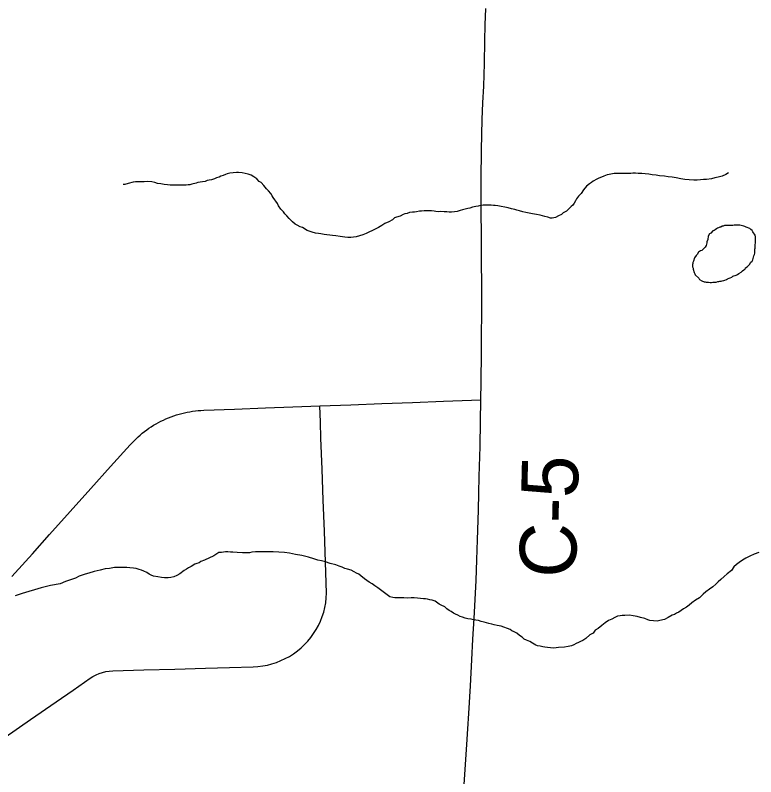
# Model space of a CAD drawing. Extents: x 103424 to 286016, y 38711 to 110967.
# Drawn here: x 149253 to 153198, y 72783 to 76839 of the extents above; entities that cross this region are included whole.
import ezdxf

# ---------------------------------------------------------------- set-up
doc = ezdxf.new("R2010")
doc.units = 0
for name, color, linetype in [('GM_X_County_Road', 7, 'Continuous'), ('GM_X_County_Road_Text', 7, 'Continuous'), ('GM_X_Minor_Lake', 7, 'Continuous'), ('GM_X_Minor_River', 7, 'Continuous')]:
    doc.layers.add(name, color=color, linetype=linetype)

msp = doc.modelspace()

# ---------------------------------------------------------------- linework, layer by layer
at = {"layer": 'GM_X_County_Road'}
for points in [[(151641.2, 72688.9), (151649.8, 72822), (151658.5, 72955.1), (151664.1, 73038), (151669.7, 73120.9), (151677.9, 73266.7), (151685.5, 73406), (151691.6, 73515.6), (151697.8, 73625.3), (151703.2, 73726.5), (151708.6, 73827.7), (151713.1, 73937.9), (151716.6, 74044.5), (151720.7, 74203.6), (151722.8, 74292.6), (151724.8, 74381.6), (151729.9, 74541.8), (151732.4, 74675.9), (151734, 74790.7), (151736, 74885), (151737, 75043.1), (151737.7, 75143.4), (151738.3, 75243.6), (151737.1, 75686), (151736, 75775.5), (151735.5, 75870.2), (151735, 75964.7), (151737, 76121.8), (151740.6, 76283.5), (151744.7, 76372.5), (151748.8, 76461.5), (151752.4, 76581.4), (151755.4, 76701.7), (151757.5, 76788.4), (151759.5, 76875.1)], [(149235.3, 73849.7), (149253.7, 73869.1), (149345.2, 73971), (149436.6, 74072.9), (149546.8, 74195.8), (149657, 74318.6), (149761.5, 74435.1), (149866, 74551.5), (149875.9, 74562.4), (149886.2, 74573), (149896.8, 74583.3), (149907.8, 74593.4), (149918.9, 74603.1), (149930.2, 74612.6), (149941.8, 74621.7), (149953.7, 74630.5), (149966, 74639.1), (149978.3, 74647.2), (149990.7, 74655.1), (150003.5, 74662.6), (150016.4, 74669.8), (150029.7, 74676.6), (150043, 74683.1), (150056.4, 74689.1), (150070, 74694.9), (150083.8, 74700.3), (150097.7, 74705.3), (150111.8, 74709.9), (150125.9, 74714.2), (150140.2, 74718.1), (150154.6, 74721.6), (150169.2, 74724.7), (150183.8, 74727.3), (150198.4, 74729.7), (150213, 74731.6), (150227.6, 74733.2), (150242.4, 74734.3), (150257.3, 74735.1), (150422.2, 74741.4), (150587.2, 74747.6), (150731.4, 74753), (150875.6, 74758.5), (151040.5, 74764.6), (151205.4, 74770.8), (151370.4, 74777), (151535.3, 74783.2), (151634.7, 74786.9), (151734, 74790.7)], [(149199.4, 72994.7), (149335.1, 73088.6), (149470.9, 73182.5), (149561.4, 73245.2), (149651.9, 73307.8), (149667.5, 73317.7), (149683.9, 73326.2), (149700.8, 73333.4), (149718.4, 73339.1), (149736.3, 73343.3), (149754.4, 73346.2), (149772.8, 73347.4), (149937.8, 73352.1), (150102.8, 73356.8), (150267.8, 73361.5), (150394.2, 73365), (150520.7, 73368.6), (150546.1, 73370.1), (150571.5, 73373.2), (150596.4, 73378), (150621.1, 73384.2), (150645.3, 73392.1), (150668.9, 73401.5), (150691.8, 73412.3), (150714.3, 73424.5), (150735.7, 73438.1), (150756.3, 73453.1), (150776, 73469.3), (150794.6, 73486.8), (150812, 73505.3), (150828.1, 73525), (150842.9, 73545.6), (150856.5, 73567.1), (150868.7, 73589.5), (150879.5, 73612.6), (150888.8, 73636.2), (150896.6, 73660.4), (150902.7, 73685.1), (150907.5, 73710.1), (150910.5, 73735.4), (150912, 73760.8), (150906, 73925.8), (150900, 74090.7), (150893.9, 74255.7), (150887.9, 74420.7), (150881.9, 74585.6), (150878.7, 74672), (150875.6, 74758.5)]]:
    msp.add_lwpolyline(points, dxfattribs=at)
at = {"layer": 'GM_X_Minor_Lake'}
for points in [[(153012.5, 75710.8), (153006.4, 75710.8), (153000.4, 75706.7), (152994.3, 75704.7), (152988.3, 75700.6), (152982.2, 75696.6), (152976.2, 75692.5), (152970.1, 75690.5), (152958.1, 75678.3), (152952, 75674.3), (152944, 75662.1), (152944, 75656.1), (152942, 75650), (152942, 75643.9), (152938, 75631.8), (152938, 75625.8), (152936, 75619.7), (152934, 75611.6), (152928, 75603.5), (152909.9, 75585.3), (152903.8, 75583.2), (152893.7, 75577.1), (152885.7, 75565), (152879.7, 75558.9), (152871.6, 75546.8), (152865.6, 75528.6), (152863.6, 75522.5), (152863.6, 75516.5), (152861.6, 75510.4), (152861.6, 75498.3), (152863.7, 75492.2), (152863.7, 75486.2), (152869.8, 75468), (152873.9, 75462), (152875.9, 75455.9), (152894.1, 75437.8), (152898.2, 75431.7), (152910.3, 75423.7), (152922.4, 75419.7), (152928.5, 75419.7), (152934.5, 75417.8), (152946.6, 75417.8), (152954.7, 75415.8), (152962.8, 75415.8), (152968.8, 75417.9), (152987, 75417.9), (152995.1, 75420), (153001.1, 75420), (153007.2, 75422), (153013.2, 75422.1), (153019.3, 75424.1), (153027.3, 75426.1), (153033.4, 75428.2), (153041.5, 75432.2), (153047.5, 75434.3), (153055.6, 75438.4), (153061.6, 75440.4), (153069.7, 75444.5), (153075.7, 75448.5), (153093.9, 75454.6), (153099.9, 75458.7), (153108, 75462.8), (153120.1, 75470.9), (153128.1, 75477), (153134.2, 75483), (153142.2, 75487.1), (153144.2, 75493.2), (153152.3, 75499.3), (153164.4, 75511.4), (153172.4, 75523.6), (153178.5, 75529.6), (153182.5, 75535.7), (153184.5, 75543.8), (153186.5, 75549.9), (153188.5, 75558), (153190.5, 75564), (153192.5, 75572.1), (153192.4, 75592.3), (153194.4, 75598.4), (153194.4, 75618.6), (153196.4, 75624.6), (153196.4, 75630.7), (153196.3, 75640.8), (153196.3, 75659), (153194.2, 75667), (153182.1, 75685.2), (153178, 75693.2), (153172, 75697.2), (153165.9, 75703.3), (153147.7, 75709.3), (153139.6, 75713.3), (153133.6, 75715.3), (153127.5, 75717.3), (153119.4, 75719.3), (153113.4, 75721.3), (153083.1, 75721.2), (153075, 75719.1), (153063.7, 75719.1)], [(153063.7, 75719.1), (153030.6, 75719), (153024.6, 75714.9), (153018.5, 75714.9), (153012.5, 75710.8)]]:
    msp.add_lwpolyline(points, dxfattribs=at)
at = {"layer": 'GM_X_Minor_River'}
for points in [[(151457.9, 75797.7), (151443.8, 75797.4), (151431.7, 75797.2), (151417.6, 75794.9), (151407.6, 75794.7), (151391.5, 75792.4), (151379.4, 75790.2), (151369.3, 75790), (151353.2, 75787.7), (151341.2, 75783.4), (151329.1, 75781.2), (151319.1, 75777), (151303.1, 75768.6), (151285, 75764.2), (151273, 75760), (151263.1, 75749.7), (151243.1, 75739.2), (151223.1, 75728.8), (151207.1, 75718.4), (151189.2, 75708), (151171.2, 75699.6), (151123.1, 75676.5), (151105.1, 75670.1), (151087.1, 75663.7), (151069, 75659.4), (151040.8, 75654.8), (151024.7, 75654.5), (151008.5, 75656.2), (150984.2, 75659.8), (150962, 75663.5), (150943.8, 75665.2), (150929.6, 75666.9), (150913.5, 75668.7), (150899.3, 75670.4), (150881.1, 75674.2), (150868.9, 75676), (150852.8, 75677.7), (150834.5, 75683.4), (150818.3, 75689.2), (150808.1, 75693), (150783.6, 75708.8), (150771.4, 75712.6), (150755.1, 75720.4), (150745, 75726.2), (150730.6, 75738.1), (150722.4, 75748.1), (150712.2, 75756), (150699.8, 75769.9), (150689.5, 75781.8), (150683.3, 75791.8), (150668.9, 75805.7), (150656.5, 75823.6), (150650.2, 75835.7), (150627.4, 75867.6), (150621.2, 75877.6), (150614.9, 75889.6), (150602.6, 75903.5), (150592.3, 75913.4), (150577.9, 75931.3), (150563.5, 75947.2), (150553.3, 75953.1), (150540.9, 75967), (150524.5, 75978.9), (150510.3, 75986.7), (150494, 75992.4), (150477.8, 75996.2), (150461.6, 75999.9), (150443.4, 76001.6), (150431.3, 76001.4), (150415.2, 75999.1), (150397.1, 75996.8), (150383, 75994.5), (150373, 75990.3), (150361, 75986), (150349, 75981.7), (150339, 75975.5), (150324.9, 75973.2), (150314.9, 75967), (150298.9, 75962.7), (150286.8, 75960.4), (150276.7, 75958.2), (150264.7, 75954), (150250.6, 75951.7), (150238.6, 75949.5), (150226.5, 75947.2), (150216.4, 75945), (150194.4, 75938.6), (150184.3, 75936.4), (150174.2, 75936.2), (150164.2, 75934), (150148.1, 75933.7), (150125.9, 75933.3), (150079.4, 75934.5), (150065.3, 75936.2), (150047.1, 75937.9), (150028.9, 75941.7), (150010.7, 75943.3), (149996.5, 75947.1), (149980.3, 75950.9), (149960.1, 75952.5), (149939.9, 75952.2)], [(153052.3, 76000), (153038.4, 75989.7), (153018.4, 75981.2), (152998.3, 75976.8), (152980.2, 75972.5), (152962.1, 75968.1), (152936, 75963.6), (152919.8, 75963.3), (152903.7, 75963), (152885.6, 75960.6), (152867.4, 75960.3), (152843.2, 75961.9), (152821, 75963.5), (152798.7, 75967.2), (152774.4, 75972.8), (152752.1, 75976.4), (152731.9, 75978.1), (152711.7, 75981.8), (152685.4, 75983.3), (152667.2, 75987), (152647, 75988.7), (152628.8, 75992.4), (152608.5, 75994.1), (152590.4, 75995.8), (152572.2, 75995.4), (152558, 75997.2), (152543.9, 75997), (152531.8, 75996.7), (152517.7, 75996.5), (152497.5, 75996.1), (152483.4, 75995.9), (152471.3, 75995.6), (152457.2, 75995.4), (152443.1, 75995.1), (152416.9, 75990.6), (152406.9, 75988.4), (152388.8, 75982), (152376.8, 75975.8), (152362.8, 75971.5), (152350.8, 75965.2), (152332.8, 75954.8), (152322.8, 75948.5), (152312.9, 75940.3), (152297, 75927.9), (152281.2, 75909.4), (152267.4, 75889), (152253.5, 75874.6), (152243.7, 75860.2), (152237.9, 75850), (152230, 75837.8), (152224.1, 75827.6), (152214.2, 75819.3), (152202.3, 75807), (152190.4, 75794.6), (152172.4, 75786.2), (152162.5, 75778), (152146.5, 75769.6), (152130.5, 75761.3), (152114.4, 75758.9), (152104.3, 75758.8), (152090.1, 75762.5), (152073.9, 75766.3), (152049.5, 75773.9), (152029.3, 75777.6), (152009.1, 75781.3), (151990.8, 75785), (151972.6, 75788.7), (151956.4, 75792.5), (151940.2, 75796.2), (151926, 75800), (151913.8, 75803.8), (151897.6, 75807.6), (151879.4, 75813.3), (151824.7, 75824.4), (151810.5, 75826.2), (151800.4, 75826), (151788.3, 75827.8), (151774.2, 75827.6), (151760.1, 75827.3), (151745.9, 75827.1), (151731.9, 75824.8), (151719.8, 75822.6), (151707.7, 75820.3), (151689.6, 75816), (151675.6, 75811.7), (151663.5, 75809.4), (151649.5, 75805.1), (151635.4, 75802.9), (151623.4, 75798.6), (151607.3, 75794.3), (151593.2, 75792), (151577.1, 75789.7), (151565, 75789.5), (151552.9, 75791.3), (151538.8, 75791), (151520.6, 75792.7), (151506.4, 75792.5), (151494.3, 75794.3), (151484.2, 75796.1), (151470, 75797.9), (151457.9, 75797.7)], [(149939.9, 75952.2), (149921.8, 75951.9), (149905.6, 75951.6), (149893.5, 75951.3), (149881.5, 75949.1), (149855.3, 75942.6), (149837.3, 75938.2), (149829.2, 75938.1)], [(150401, 73978.7), (150386.8, 73980.5), (150372.7, 73980.2), (150352.5, 73977.8), (150338.4, 73977.6), (150310.5, 73958.9), (150262.5, 73935.8), (150242.4, 73929.4), (150232.5, 73923.1), (150220.4, 73918.9), (150210.4, 73914.7), (150190.5, 73902.2), (150176.5, 73895.9), (150166.5, 73889.6), (150152.5, 73881.3), (150130.6, 73864.7), (150114.7, 73854.3), (150098.6, 73848), (150082.6, 73843.7), (150068.5, 73843.4), (150048.3, 73843.1), (150032.1, 73844.8), (150013.9, 73848.5), (149989.6, 73852.1), (149977.4, 73855.9), (149967.2, 73861.8), (149955, 73871.7), (149938.7, 73877.5), (149926.5, 73883.3), (149914.3, 73887.1), (149898.1, 73892.9), (149883.9, 73894.6), (149863.7, 73896.3), (149847.5, 73898), (149829.4, 73897.7), (149807.2, 73897.3), (149783, 73896.9), (149754.8, 73892.3), (149732.7, 73889.9), (149706.6, 73883.4), (149674.4, 73876.7), (149646.3, 73868.2), (149626.3, 73861.7), (149610.2, 73857.4), (149594.2, 73851), (149574.2, 73840.6), (149548.1, 73832), (149522, 73823.5), (149492, 73810.8), (149441.7, 73801.8), (149413.6, 73795.3), (149391.5, 73788.8), (149291.2, 73758.7), (149253.1, 73745.9)], [(152147.2, 73470.7), (152123.1, 73468.2), (152104.9, 73469.9), (152088.7, 73471.7), (152074.6, 73473.4), (152064.4, 73475.3), (152050.2, 73479), (152036.1, 73480.8), (152025.9, 73484.7), (152009.6, 73494.5), (151995.3, 73504.3), (151977.1, 73510.1), (151964.8, 73515.9), (151954.6, 73525.8), (151940.3, 73535.7), (151925.9, 73547.5), (151911.7, 73555.3), (151899.5, 73561.2), (151889.3, 73567.1), (151842.6, 73584.4), (151820.3, 73588), (151804.1, 73591.8), (151791.9, 73595.6), (151775.7, 73599.4), (151763.5, 73603.2), (151751.4, 73607), (151735.2, 73610.8), (151721, 73614.6), (151706.8, 73616.3), (151694.7, 73618.1), (151682.5, 73621.9), (151664.3, 73623.6), (151650.1, 73627.4), (151635.9, 73633.2), (151623.7, 73637), (151611.5, 73642.9), (151599.3, 73648.7), (151587.1, 73654.6), (151574.8, 73662.4), (151564.6, 73668.3), (151552.4, 73678.2), (151542.1, 73688.1), (151521.7, 73697.8), (151511.6, 73701.7), (151491.1, 73717.5), (151474.9, 73723.3), (151462.7, 73725.1), (151448.6, 73728.8), (151438.4, 73730.7), (151428.4, 73730.5), (151412.2, 73732.2), (151396, 73734), (151377.8, 73735.6), (151361.7, 73735.4), (151343.5, 73735), (151323.3, 73736.7), (151305.2, 73736.4), (151291, 73736.1), (151274.9, 73735.8), (151264.8, 73737.7), (151248.6, 73741.4), (151228.1, 73757.2), (151185.2, 73788.8), (151168.8, 73800.6), (151154.5, 73810.4), (151138.2, 73820.2), (151126, 73828.1), (151113.7, 73838), (151095.2, 73853.8), (151083, 73861.7), (151070.8, 73867.5), (151058.5, 73875.4), (151042.3, 73883.1), (151024, 73888.9), (151009.8, 73892.7), (150995.6, 73898.5), (150979.3, 73904.2), (150961, 73912), (150930.6, 73919.5), (150906.3, 73927.2), (150884, 73932.8), (150865.8, 73936.5), (150843.4, 73944.2), (150815, 73951.8), (150780.6, 73961.3), (150746.2, 73966.7), (150713.8, 73974.2), (150687.5, 73977.8), (150657.2, 73979.3), (150626.9, 73980.7), (150598.7, 73980.2), (150580.5, 73981.9), (150556.3, 73981.5), (150534.1, 73981.1), (150513.9, 73978.7), (150501.9, 73976.5), (150485.7, 73976.2), (150463.6, 73975.8), (150435.3, 73977.3), (150413.1, 73978.9), (150401, 73978.7)], [(153213.7, 73976.7), (153189.6, 73968.2), (153165.6, 73957.6), (153145.6, 73947.2), (153127.6, 73936.8), (153109.7, 73924.3), (153095.7, 73914), (153081.8, 73901.6), (153068.1, 73881.1), (153046.2, 73864.6), (153030.3, 73850.2), (153012.4, 73833.7), (152998.5, 73821.3), (152984.6, 73808.9), (152968.7, 73794.5), (152950.8, 73782.1), (152932.9, 73767.6), (152917, 73755.2), (152899.1, 73736.7), (152877.2, 73724.2), (152857.3, 73709.7), (152843.3, 73697.3), (152829.4, 73687), (152813.4, 73676.6), (152801.5, 73668.3), (152787.5, 73660), (152775.5, 73653.7), (152765.5, 73647.4), (152753.5, 73643.2), (152731.5, 73630.7), (152711.5, 73620.2), (152687.4, 73615.7), (152673.4, 73611.4), (152633, 73614.8), (152622.8, 73618.6), (152606.5, 73626.4), (152584.2, 73632.1), (152566, 73635.8), (152545.8, 73639.5), (152525.5, 73643.1), (152501.3, 73642.7), (152487.2, 73642.4), (152475.1, 73640.2), (152461, 73637.9), (152447, 73631.6), (152431, 73623.3), (152413, 73614.9), (152395.1, 73602.4), (152377.2, 73587.9), (152359.3, 73573.5), (152343.3, 73563.1), (152331.5, 73548.7), (152313.5, 73538.3), (152293.7, 73519.8), (152277.7, 73509.4), (152263.7, 73503.1), (152253.7, 73498.9), (152241.7, 73492.6), (152229.7, 73486.3), (152215.7, 73480), (152199.6, 73477.7), (152179.5, 73473.3), (152147.2, 73470.7)]]:
    msp.add_lwpolyline(points, dxfattribs=at)

# ---------------------------------------------------------------- texts
at = {"layer": 'GM_X_County_Road_Text'}
msp.add_text('C-5', height=301.87, rotation=88.6267, dxfattribs=at).set_placement((152239.5, 73840.5))

doc.saveas('drawing.dxf')
